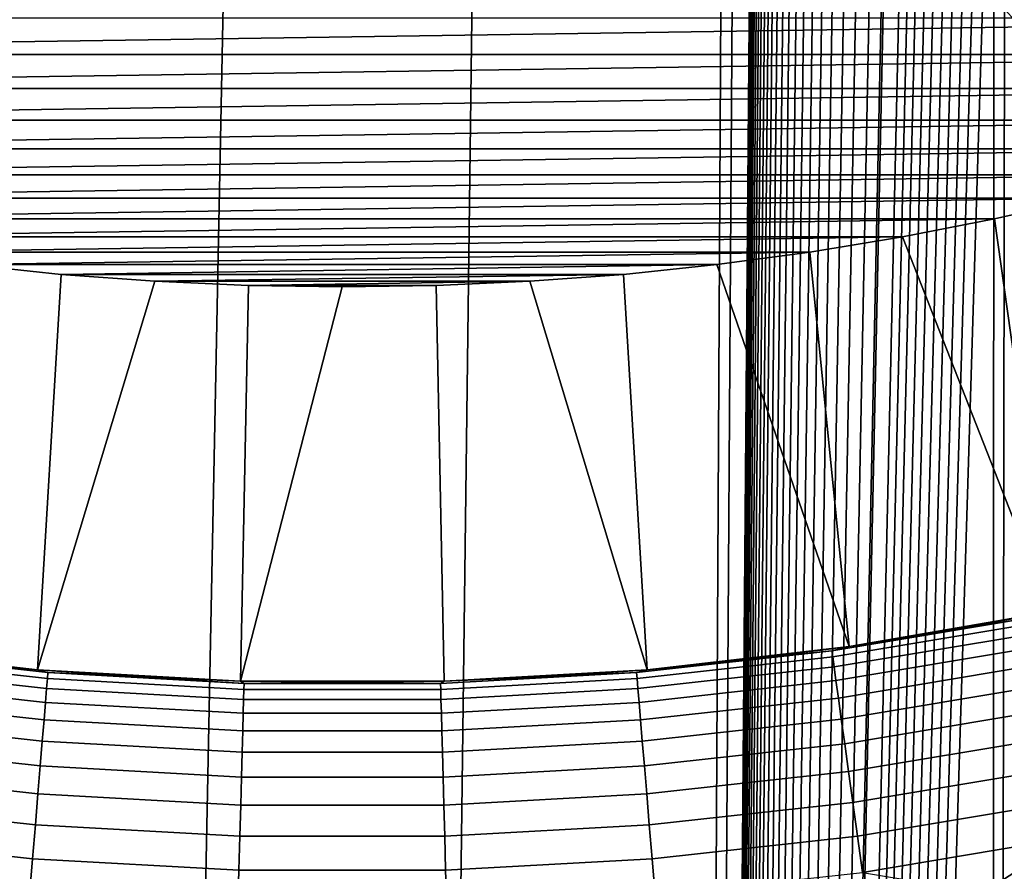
# Model space of a CAD drawing. Header units: metres. Extents: x -109 to 109, y -100 to 58.
# Tile 327 of 642: x -1.22 to 2.51, y -27.01 to -23.79. Entities that reach past the tile are written whole.
import ezdxf

# ---------------------------------------------------------------- set-up
doc = ezdxf.new("R2010")
doc.units = ezdxf.units.M
doc.layers.add('solid_21_062_100_XXX', color=7, linetype='CONTINUOUS')

msp = doc.modelspace()

# ---------------------------------------------------------------- linework, layer by layer
at = {"layer": 'solid_21_062_100_XXX'}
for points in [[(-1.555179, -22.082581, -20.454151), (-0.777887, -1.071072, -20.490463), (0, -1.075345, -20.502569), (-1.226692, -62.700001, -20.472456)], [(0.777885, -1.071072, -20.490463), (0, -62.700001, -20.502569), (-1.226692, -62.700001, -20.472456), (0, -1.075345, -20.502569)], [(1.555183, -1.058357, -20.454151), (1.226692, -62.700001, -20.472456), (0, -62.700001, -20.502569), (0.777885, -1.071072, -20.490463)], [(1.226692, -62.700001, -20.472456), (1.555183, -1.058357, -20.454151), (1.555179, -11.570469, -20.454151)], [(1.226692, -62.700001, -20.472456), (1.555179, -11.570469, -20.454151), (1.555179, -22.082581, -20.454151)], [(1.226692, -62.700001, -20.472456), (1.555179, -22.082581, -20.454151), (1.5554, -22.106821, -20.454136)], [(1.226692, -62.700001, -20.472456), (1.5554, -22.106821, -20.454136), (1.556372, -22.132463, -20.454077)], [(1.226692, -62.700001, -20.472456), (1.556372, -22.132463, -20.454077), (1.558055, -22.159466, -20.453972)], [(1.226692, -62.700001, -20.472456), (1.558055, -22.159466, -20.453972), (1.560526, -22.187902, -20.453817)], [(1.226692, -62.700001, -20.472456), (1.560526, -22.187902, -20.453817), (1.563934, -22.217955, -20.453604)], [(1.226692, -62.700001, -20.472456), (1.563934, -22.217955, -20.453604), (1.568296, -22.249598, -20.453329)], [(1.226692, -62.700001, -20.472456), (1.568296, -22.249598, -20.453329), (1.571506, -22.269148, -20.453127)], [(1.226692, -62.700001, -20.472456), (1.571506, -22.269148, -20.453127), (1.573956, -22.282927, -20.452972)], [(1.226692, -62.700001, -20.472456), (1.573956, -22.282927, -20.452972), (1.580877, -22.317926, -20.452536)], [(1.226692, -62.700001, -20.472456), (1.580877, -22.317926, -20.452536), (1.5895, -22.354734, -20.451988)], [(1.226692, -62.700001, -20.472456), (1.5895, -22.354734, -20.451988), (1.599827, -22.393347, -20.451328)], [(1.226692, -62.700001, -20.472456), (1.599827, -22.393347, -20.451328), (1.612028, -22.433828, -20.450542)], [(1.226692, -62.700001, -20.472456), (1.612028, -22.433828, -20.450542), (1.626046, -22.476189, -20.449633)], [(1.226692, -62.700001, -20.472456), (1.626046, -22.476189, -20.449633), (1.642299, -22.520452, -20.448568)], [(1.226692, -62.700001, -20.472456), (1.642299, -22.520452, -20.448568), (1.660978, -22.566607, -20.44733)], [(1.226692, -62.700001, -20.472456), (1.660978, -22.566607, -20.44733), (1.682156, -22.614735, -20.445911)], [(1.226692, -62.700001, -20.472456), (1.682156, -22.614735, -20.445911), (1.705956, -22.664917, -20.444296)], [(1.226692, -62.700001, -20.472456), (1.705956, -22.664917, -20.444296), (1.732471, -22.717169, -20.442469)], [(1.226692, -62.700001, -20.472456), (1.732471, -22.717169, -20.442469), (1.761969, -22.771564, -20.440401)], [(1.226692, -62.700001, -20.472456), (1.761969, -22.771564, -20.440401), (1.794454, -22.828114, -20.438086)], [(1.226692, -62.700001, -20.472456), (1.794454, -22.828114, -20.438086), (1.830242, -22.886932, -20.435484)], [(1.226692, -62.700001, -20.472456), (1.830242, -22.886932, -20.435484), (1.869301, -22.948011, -20.432585)], [(1.226692, -62.700001, -20.472456), (1.869301, -22.948011, -20.432585), (1.911896, -23.011494, -20.429356)], [(1.226692, -62.700001, -20.472456), (1.911896, -23.011494, -20.429356), (1.958003, -23.077366, -20.425776)], [(1.226692, -62.700001, -20.472456), (1.958003, -23.077366, -20.425776), (2.00784, -23.145769, -20.42181)], [(1.226692, -62.700001, -20.472456), (2.00784, -23.145769, -20.42181), (2.053373, -23.206217, -20.4181)], [(1.226692, -62.700001, -20.472456), (2.053373, -23.206217, -20.4181), (2.061399, -23.216692, -20.417437)], [(1.226692, -62.700001, -20.472456), (2.061399, -23.216692, -20.417437), (2.118892, -23.290319, -20.412613)], [(1.226692, -62.700001, -20.472456), (2.118892, -23.290319, -20.412613), (2.149132, -23.328161, -20.410023)], [(1.226692, -62.700001, -20.472456), (2.149132, -23.328161, -20.410023), (2.18036, -23.366684, -20.407309)], [(1.226692, -62.700001, -20.472456), (2.18036, -23.366684, -20.407309), (2.212621, -23.405928, -20.404463)], [(1.226692, -62.700001, -20.472456), (2.212621, -23.405928, -20.404463), (2.245957, -23.445932, -20.401478)], [(1.226692, -62.700001, -20.472456), (2.245957, -23.445932, -20.401478), (2.280355, -23.486689, -20.398352)], [(1.226692, -62.700001, -20.472456), (2.280355, -23.486689, -20.398352), (2.31579, -23.52817, -20.395081)], [(1.226692, -62.700001, -20.472456), (2.31579, -23.52817, -20.395081), (2.352304, -23.570419, -20.391657)], [(1.226692, -62.700001, -20.472456), (2.352304, -23.570419, -20.391657), (2.389942, -23.61348, -20.388071)], [(1.226692, -62.700001, -20.472456), (2.389942, -23.61348, -20.388071), (2.42872, -23.65737, -20.384315)], [(1.226692, -62.700001, -20.472456), (2.42872, -23.65737, -20.384315), (2.468585, -23.702034, -20.380392), (2.450429, -62.700001, -20.382187)], [(2.450429, -62.700001, -20.382187), (2.468585, -23.702034, -20.380392), (2.509579, -23.747519, -20.376291)], [(2.450429, -62.700001, -20.382187), (2.509579, -23.747519, -20.376291), (2.551752, -23.793871, -20.372)], [(-4.837329, -23.781809, 46.597431), (-4.50987, -23.920303, 46.597431), (4.837329, -23.781809, 46.597431)], [(-4.50987, -23.920303, 46.597431), (4.50987, -23.920303, 46.597431), (4.837329, -23.781809, 46.597431)], [(2.450429, -62.700001, -20.382187), (2.551752, -23.793871, -20.372), (2.595147, -23.841135, -20.367508)], [(2.450429, -62.700001, -20.382187), (2.595147, -23.841135, -20.367508), (2.639704, -23.889252, -20.362818)], [(2.450429, -62.700001, -20.382187), (2.639704, -23.889252, -20.362818), (2.652299, -23.902782, -20.361477)], [(2.450429, -62.700001, -20.382187), (2.652299, -23.902782, -20.361477), (2.685444, -23.938244, -20.357918)], [(-4.50987, -23.920303, 46.597431), (-4.178513, -24.049004, 46.597431), (4.50987, -23.920303, 46.597431)], [(-4.178513, -24.049004, 46.597431), (4.178513, -24.049004, 46.597431), (4.50987, -23.920303, 46.597431)], [(2.450429, -62.700001, -20.382187), (2.685444, -23.938244, -20.357918), (2.732424, -23.988165, -20.352798)], [(2.450429, -62.700001, -20.382187), (2.732424, -23.988165, -20.352798), (2.780701, -24.039076, -20.347443)], [(-4.178513, -24.049004, 46.597431), (-3.843365, -24.167868, 46.597431), (4.178513, -24.049004, 46.597431)], [(-3.843365, -24.167868, 46.597431), (3.843365, -24.167868, 46.597431), (4.178513, -24.049004, 46.597431)], [(2.450429, -62.700001, -20.382187), (2.780701, -24.039076, -20.347443), (2.830244, -24.090942, -20.341846)], [(2.450429, -62.700001, -20.382187), (2.830244, -24.090942, -20.341846), (2.881027, -24.143745, -20.336008)], [(-3.843365, -24.167868, 46.597431), (-3.504642, -24.276823, 46.597431), (3.843365, -24.167868, 46.597431)], [(-3.504642, -24.276823, 46.597431), (3.504642, -24.276823, 46.597431), (3.843365, -24.167868, 46.597431)], [(2.450429, -62.700001, -20.382187), (2.881027, -24.143745, -20.336008), (2.933118, -24.197546, -20.329908)], [(2.450429, -62.700001, -20.382187), (2.933118, -24.197546, -20.329908), (2.986582, -24.252407, -20.323534)], [(2.450429, -62.700001, -20.382187), (2.986582, -24.252407, -20.323534), (3.041437, -24.30835, -20.316874)], [(-3.504642, -24.276823, 46.597431), (-3.162943, -24.375652, 46.597431), (3.504642, -24.276823, 46.597431)], [(-3.162943, -24.375652, 46.597431), (3.162943, -24.375652, 46.597431), (3.504642, -24.276823, 46.597431)], [(2.450429, -62.700001, -20.382187), (3.041437, -24.30835, -20.316874), (3.097605, -24.365299, -20.309923)], [(2.450429, -62.700001, -20.382187), (3.097605, -24.365299, -20.309923), (3.155154, -24.423321, -20.30267)], [(-3.162943, -24.375652, 46.597431), (-2.818532, -24.4643, 46.597431), (3.162943, -24.375652, 46.597431)], [(-2.818532, -24.4643, 46.597431), (2.818532, -24.4643, 46.597431), (3.162943, -24.375652, 46.597431)], [(2.450429, -62.700001, -20.382187), (3.155154, -24.423321, -20.30267), (3.214164, -24.482489, -20.295092)], [(-2.818532, -24.4643, 46.597431), (-2.471794, -24.542669, 46.597431), (2.818532, -24.4643, 46.597431)], [(-2.471794, -24.542669, 46.597431), (2.471794, -24.542669, 46.597431), (2.818532, -24.4643, 46.597431)], [(2.681114, -26.031086, 45.097431), (3.431785, -25.856525, 45.097431), (2.818532, -24.4643, 46.597431), (2.471794, -24.542669, 46.597431)], [(2.450429, -62.700001, -20.382187), (3.214164, -24.482489, -20.295092), (3.274699, -24.542862, -20.287169)], [(-2.471794, -24.542669, 46.597431), (-2.122851, -24.610733, 46.597431), (2.471794, -24.542669, 46.597431)], [(-2.122851, -24.610733, 46.597431), (2.122851, -24.610733, 46.597431), (2.471794, -24.542669, 46.597431)], [(2.681114, -26.031086, 45.097431), (2.471794, -24.542669, 46.597431), (2.122851, -24.610733, 46.597431)], [(2.450429, -62.700001, -20.382187), (3.274699, -24.542862, -20.287169), (3.298884, -24.566898, -20.28396)], [(2.450429, -62.700001, -20.382187), (3.298884, -24.566898, -20.28396), (3.336655, -24.604347, -20.278904)], [(-2.122851, -24.610733, 46.597431), (-1.771708, -24.668486, 46.597431), (2.122851, -24.610733, 46.597431)], [(-1.771708, -24.668486, 46.597431), (1.771708, -24.668486, 46.597431), (2.122851, -24.610733, 46.597431)], [(1.921229, -26.162592, 45.097431), (2.681114, -26.031086, 45.097431), (2.122851, -24.610733, 46.597431), (1.771708, -24.668486, 46.597431)], [(2.450429, -62.700001, -20.382187), (3.336655, -24.604347, -20.278904), (3.400076, -24.666988, -20.270279)], [(-1.771708, -24.668486, 46.597431), (-1.419204, -24.715782, 46.597431), (1.771708, -24.668486, 46.597431)], [(-1.419204, -24.715782, 46.597431), (1.419204, -24.715782, 46.597431), (1.771708, -24.668486, 46.597431)], [(1.921229, -26.162592, 45.097431), (1.771708, -24.668486, 46.597431), (1.419204, -24.715782, 46.597431)], [(2.450429, -62.700001, -20.382187), (3.400076, -24.666988, -20.270279), (3.443219, -24.709433, -20.264318)], [(-1.921229, -26.162592, 45.097431), (-1.155188, -26.250484, 45.097431), (-1.065454, -24.752605, 46.597431), (-1.419204, -24.715782, 46.597431)], [(-1.419204, -24.715782, 46.597431), (-1.065454, -24.752605, 46.597431), (1.419204, -24.715782, 46.597431)], [(-1.065454, -24.752605, 46.597431), (1.065454, -24.752605, 46.597431), (1.419204, -24.715782, 46.597431)], [(1.155188, -26.250484, 45.097431), (1.921229, -26.162592, 45.097431), (1.419204, -24.715782, 46.597431), (1.065454, -24.752605, 46.597431)], [(2.450429, -62.700001, -20.382187), (3.443219, -24.709433, -20.264318), (3.487085, -24.752453, -20.258179)], [(-1.155188, -26.250484, 45.097431), (-0.710932, -24.778923, 46.597431), (-1.065454, -24.752605, 46.597431)], [(-1.065454, -24.752605, 46.597431), (-0.710932, -24.778923, 46.597431), (1.065454, -24.752605, 46.597431)], [(-0.710932, -24.778923, 46.597431), (0.710932, -24.778923, 46.597431), (1.065454, -24.752605, 46.597431)], [(1.155188, -26.250484, 45.097431), (1.065454, -24.752605, 46.597431), (0.710932, -24.778923, 46.597431)], [(2.450429, -62.700001, -20.382187), (3.487085, -24.752453, -20.258179), (3.531701, -24.796076, -20.251854)], [(-1.155188, -26.250484, 45.097431), (-0.385633, -26.294491, 45.097431), (-0.355717, -24.794727, 46.597431), (-0.710932, -24.778923, 46.597431)], [(-0.710932, -24.778923, 46.597431), (-0.355717, -24.794727, 46.597431), (0.710932, -24.778923, 46.597431)], [(-0.385633, -26.294491, 45.097431), (0.385633, -26.294491, 45.097431), (0.355717, -24.794727, 46.597431), (0, -24.799994, 46.597431)], [(-0.385633, -26.294491, 45.097431), (0, -24.799994, 46.597431), (-0.355717, -24.794727, 46.597431)], [(-0.355717, -24.794727, 46.597431), (0.355717, -24.794727, 46.597431), (0.710932, -24.778923, 46.597431)], [(-0.355717, -24.794727, 46.597431), (0, -24.799994, 46.597431), (0.355717, -24.794727, 46.597431)], [(0.385633, -26.294491, 45.097431), (1.155188, -26.250484, 45.097431), (0.710932, -24.778923, 46.597431), (0.355717, -24.794727, 46.597431)], [(2.450429, -62.700001, -20.382187), (3.531701, -24.796076, -20.251854), (3.577016, -24.840256, -20.245344)], [(2.450429, -62.700001, -20.382187), (3.577016, -24.840256, -20.245344), (3.623007, -24.884975, -20.238653)], [(2.450429, -62.700001, -20.382187), (3.623007, -24.884975, -20.238653), (3.669708, -24.930264, -20.231768), (3.668262, -62.700001, -20.231981)], [(2.30205, -26.102276, 31.752131), (2.680971, -26.031115, 31.752131), (2.681114, -26.031086, 45.097431), (1.921229, -26.162592, 45.097431)], [(2.589553, -26.057064, 31.57782), (2.680971, -26.031115, 31.752131), (2.30205, -26.102276, 31.752131)], [(1.855318, -26.179586, 31.57782), (2.589553, -26.057064, 31.57782), (2.30205, -26.102276, 31.752131), (1.92125, -26.16259, 31.752131)], [(2.589553, -26.057064, 31.57782), (1.855318, -26.179586, 31.57782), (1.858451, -26.202175, 31.404663), (2.593924, -26.079445, 31.404663)], [(2.593924, -26.079445, 31.404663), (1.858451, -26.202175, 31.404663), (1.863646, -26.239639, 31.234156), (2.601176, -26.116568, 31.234156)], [(2.601176, -26.116568, 31.234156), (1.863646, -26.239639, 31.234156), (1.870865, -26.291697, 31.067598), (2.611251, -26.168148, 31.067598)], [(1.92125, -26.16259, 31.752131), (2.30205, -26.102276, 31.752131), (1.921229, -26.162592, 45.097431)], [(-1.538884, -26.212004, 31.752131), (-1.155263, -26.250479, 31.752131), (-1.155188, -26.250484, 45.097431), (-1.921229, -26.162592, 45.097431)], [(-1.11545, -26.261475, 31.57782), (-1.855318, -26.179586, 31.57782), (-1.858451, -26.202175, 31.404663), (-1.117333, -26.284201, 31.404663)], [(-1.11545, -26.261475, 31.57782), (-1.538884, -26.212004, 31.752131), (-1.855318, -26.179586, 31.57782)], [(1.11545, -26.261475, 31.57782), (1.855318, -26.179586, 31.57782), (1.538884, -26.212004, 31.752131), (1.155263, -26.250479, 31.752131)], [(1.855318, -26.179586, 31.57782), (1.11545, -26.261475, 31.57782), (1.117333, -26.284201, 31.404663), (1.858451, -26.202175, 31.404663)], [(1.538884, -26.212004, 31.752131), (1.92125, -26.16259, 31.752131), (1.921229, -26.162592, 45.097431), (1.155188, -26.250484, 45.097431)], [(1.855318, -26.179586, 31.57782), (1.92125, -26.16259, 31.752131), (1.538884, -26.212004, 31.752131)], [(2.611251, -26.168148, 31.067598), (1.870865, -26.291697, 31.067598), (1.880051, -26.357948, 30.906261), (2.624074, -26.233793, 30.906261)], [(-1.117333, -26.284201, 31.404663), (-1.858451, -26.202175, 31.404663), (-1.863646, -26.239639, 31.234156), (-1.120456, -26.321896, 31.234156)], [(-1.11545, -26.261475, 31.57782), (-1.155263, -26.250479, 31.752131), (-1.538884, -26.212004, 31.752131)], [(1.858451, -26.202175, 31.404663), (1.117333, -26.284201, 31.404663), (1.120456, -26.321896, 31.234156), (1.863646, -26.239639, 31.234156)], [(1.155263, -26.250479, 31.752131), (1.538884, -26.212004, 31.752131), (1.155188, -26.250484, 45.097431)], [(-1.120456, -26.321896, 31.234156), (-1.863646, -26.239639, 31.234156), (-1.870865, -26.291697, 31.067598), (-1.124796, -26.374271, 31.067598)], [(-1.155263, -26.250479, 31.752131), (-0.770699, -26.277983, 31.752131), (-1.155188, -26.250484, 45.097431)], [(-1.11545, -26.261475, 31.57782), (-0.770699, -26.277983, 31.752131), (-1.155263, -26.250479, 31.752131)], [(-0.385507, -26.294495, 31.752131), (-0.385633, -26.294491, 45.097431), (-1.155188, -26.250484, 45.097431), (-0.770699, -26.277983, 31.752131)], [(-0.372193, -26.302483, 31.57782), (-1.11545, -26.261475, 31.57782), (-1.117333, -26.284201, 31.404663), (-0.372822, -26.325277, 31.404663)], [(-0.372193, -26.302483, 31.57782), (-0.770699, -26.277983, 31.752131), (-1.11545, -26.261475, 31.57782)], [(0.372193, -26.302483, 31.57782), (1.11545, -26.261475, 31.57782), (0.770699, -26.277983, 31.752131), (0.385507, -26.294495, 31.752131)], [(1.11545, -26.261475, 31.57782), (0.372193, -26.302483, 31.57782), (0.372822, -26.325277, 31.404663), (1.117333, -26.284201, 31.404663)], [(1.155263, -26.250479, 31.752131), (1.155188, -26.250484, 45.097431), (0.385633, -26.294491, 45.097431), (0.770699, -26.277983, 31.752131)], [(1.11545, -26.261475, 31.57782), (1.155263, -26.250479, 31.752131), (0.770699, -26.277983, 31.752131)], [(1.863646, -26.239639, 31.234156), (1.120456, -26.321896, 31.234156), (1.124796, -26.374271, 31.067598), (1.870865, -26.291697, 31.067598)], [(2.624074, -26.233793, 30.906261), (1.880051, -26.357948, 30.906261), (1.891137, -26.437891, 30.751375), (2.639546, -26.313004, 30.751375)], [(-1.124796, -26.374271, 31.067598), (-1.870865, -26.291697, 31.067598), (-1.880051, -26.357948, 30.906261), (-1.13032, -26.440929, 30.906261)], [(-0.372822, -26.325277, 31.404663), (-1.117333, -26.284201, 31.404663), (-1.120456, -26.321896, 31.234156), (-0.373864, -26.363087, 31.234156)], [(-0.372193, -26.302483, 31.57782), (-0.385507, -26.294495, 31.752131), (-0.770699, -26.277983, 31.752131)], [(0, -26.299999, 31.752131), (0.385507, -26.294495, 31.752131), (0.385633, -26.294491, 45.097431), (-0.385633, -26.294491, 45.097431)], [(-0.385507, -26.294495, 31.752131), (0, -26.299999, 31.752131), (-0.385633, -26.294491, 45.097431)], [(-0.372193, -26.302483, 31.57782), (0, -26.299999, 31.752131), (-0.385507, -26.294495, 31.752131)], [(0.372193, -26.302483, 31.57782), (-0.372193, -26.302483, 31.57782), (-0.372822, -26.325277, 31.404663), (0.372822, -26.325277, 31.404663)], [(0.372193, -26.302483, 31.57782), (0, -26.299999, 31.752131), (-0.372193, -26.302483, 31.57782)], [(0.372193, -26.302483, 31.57782), (0.385507, -26.294495, 31.752131), (0, -26.299999, 31.752131)], [(1.117333, -26.284201, 31.404663), (0.372822, -26.325277, 31.404663), (0.373864, -26.363087, 31.234156), (1.120456, -26.321896, 31.234156)], [(0.385507, -26.294495, 31.752131), (0.770699, -26.277983, 31.752131), (0.385633, -26.294491, 45.097431)], [(1.870865, -26.291697, 31.067598), (1.124796, -26.374271, 31.067598), (1.13032, -26.440929, 30.906261), (1.880051, -26.357948, 30.906261)], [(-0.373864, -26.363087, 31.234156), (-1.120456, -26.321896, 31.234156), (-1.124796, -26.374271, 31.067598), (-0.375312, -26.415623, 31.067598)], [(0.372822, -26.325277, 31.404663), (-0.372822, -26.325277, 31.404663), (-0.373864, -26.363087, 31.234156), (0.373864, -26.363087, 31.234156)], [(1.120456, -26.321896, 31.234156), (0.373864, -26.363087, 31.234156), (0.375312, -26.415623, 31.067598), (1.124796, -26.374271, 31.067598)], [(2.639546, -26.313004, 30.751375), (1.891137, -26.437891, 30.751375), (1.904036, -26.53091, 30.60412), (2.65755, -26.405172, 30.60412)], [(-1.13032, -26.440929, 30.906261), (-1.880051, -26.357948, 30.906261), (-1.891137, -26.437891, 30.751375), (-1.136984, -26.52136, 30.751375)], [(-0.375312, -26.415623, 31.067598), (-1.124796, -26.374271, 31.067598), (-1.13032, -26.440929, 30.906261), (-0.377155, -26.482483, 30.906261)], [(0.373864, -26.363087, 31.234156), (-0.373864, -26.363087, 31.234156), (-0.375312, -26.415623, 31.067598), (0.375312, -26.415623, 31.067598)], [(1.124796, -26.374271, 31.067598), (0.375312, -26.415623, 31.067598), (0.377155, -26.482483, 30.906261), (1.13032, -26.440929, 30.906261)], [(1.880051, -26.357948, 30.906261), (1.13032, -26.440929, 30.906261), (1.136984, -26.52136, 30.751375), (1.891137, -26.437891, 30.751375)], [(0.375312, -26.415623, 31.067598), (-0.375312, -26.415623, 31.067598), (-0.377155, -26.482483, 30.906261), (0.377155, -26.482483, 30.906261)], [(2.65755, -26.405172, 30.60412), (1.904036, -26.53091, 30.60412), (1.91865, -26.636303, 30.46562), (2.677948, -26.509598, 30.46562)], [(-1.136984, -26.52136, 30.751375), (-1.891137, -26.437891, 30.751375), (-1.904036, -26.53091, 30.60412), (-1.144739, -26.61495, 30.60412)], [(-0.377155, -26.482483, 30.906261), (-1.13032, -26.440929, 30.906261), (-1.136984, -26.52136, 30.751375), (-0.379379, -26.563158, 30.751375)], [(1.13032, -26.440929, 30.906261), (0.377155, -26.482483, 30.906261), (0.379379, -26.563158, 30.751375), (1.136984, -26.52136, 30.751375)], [(1.891137, -26.437891, 30.751375), (1.136984, -26.52136, 30.751375), (1.144739, -26.61495, 30.60412), (1.904036, -26.53091, 30.60412)], [(0.377155, -26.482483, 30.906261), (-0.377155, -26.482483, 30.906261), (-0.379379, -26.563158, 30.751375), (0.379379, -26.563158, 30.751375)], [(-0.379379, -26.563158, 30.751375), (-1.136984, -26.52136, 30.751375), (-1.144739, -26.61495, 30.60412), (-0.381966, -26.657034, 30.60412)], [(1.136984, -26.52136, 30.751375), (0.379379, -26.563158, 30.751375), (0.381966, -26.657034, 30.60412), (1.144739, -26.61495, 30.60412)], [(2.677948, -26.509598, 30.46562), (1.91865, -26.636303, 30.46562), (1.934869, -26.753262, 30.336931), (2.700584, -26.625486, 30.336931)], [(-1.144739, -26.61495, 30.60412), (-1.904036, -26.53091, 30.60412), (-1.91865, -26.636303, 30.46562), (-1.153526, -26.720987, 30.46562)], [(0.379379, -26.563158, 30.751375), (-0.379379, -26.563158, 30.751375), (-0.381966, -26.657034, 30.60412), (0.381966, -26.657034, 30.60412)], [(1.904036, -26.53091, 30.60412), (1.144739, -26.61495, 30.60412), (1.153526, -26.720987, 30.46562), (1.91865, -26.636303, 30.46562)], [(-1.153526, -26.720987, 30.46562), (-1.91865, -26.636303, 30.46562), (-1.934869, -26.753262, 30.336931), (-1.163277, -26.838661, 30.336931)], [(-0.381966, -26.657034, 30.60412), (-1.144739, -26.61495, 30.60412), (-1.153526, -26.720987, 30.46562), (-0.384898, -26.763393, 30.46562)], [(1.144739, -26.61495, 30.60412), (0.381966, -26.657034, 30.60412), (0.384898, -26.763393, 30.46562), (1.153526, -26.720987, 30.46562)], [(1.91865, -26.636303, 30.46562), (1.153526, -26.720987, 30.46562), (1.163277, -26.838661, 30.336931), (1.934869, -26.753262, 30.336931)], [(2.700584, -26.625486, 30.336931), (1.934869, -26.753262, 30.336931), (1.952567, -26.880894, 30.219034), (2.725287, -26.751949, 30.219034)], [(0.381966, -26.657034, 30.60412), (-0.381966, -26.657034, 30.60412), (-0.384898, -26.763393, 30.46562), (0.384898, -26.763393, 30.46562)], [(-1.163277, -26.838661, 30.336931), (-1.934869, -26.753262, 30.336931), (-1.952567, -26.880894, 30.219034), (-1.173917, -26.967075, 30.219034)], [(-0.384898, -26.763393, 30.46562), (-1.153526, -26.720987, 30.46562), (-1.163277, -26.838661, 30.336931), (-0.388152, -26.881426, 30.336931)], [(1.153526, -26.720987, 30.46562), (0.384898, -26.763393, 30.46562), (0.388152, -26.881426, 30.336931), (1.163277, -26.838661, 30.336931)], [(1.934869, -26.753262, 30.336931), (1.163277, -26.838661, 30.336931), (1.173917, -26.967075, 30.219034), (1.952567, -26.880894, 30.219034)], [(2.725287, -26.751949, 30.219034), (1.952567, -26.880894, 30.219034), (1.971611, -27.018229, 30.112827), (2.751868, -26.888027, 30.112827)], [(0.384898, -26.763393, 30.46562), (-0.384898, -26.763393, 30.46562), (-0.388152, -26.881426, 30.336931), (0.388152, -26.881426, 30.336931)], [(-0.388152, -26.881426, 30.336931), (-1.163277, -26.838661, 30.336931), (-1.173917, -26.967075, 30.219034), (-0.391702, -27.010231, 30.219034)], [(1.163277, -26.838661, 30.336931), (0.388152, -26.881426, 30.336931), (0.391702, -27.010231, 30.219034), (1.173917, -26.967075, 30.219034)], [(-1.173917, -26.967075, 30.219034), (-1.952567, -26.880894, 30.219034), (-1.971611, -27.018229, 30.112827), (-1.185367, -27.105249, 30.112827)], [(0.388152, -26.881426, 30.336931), (-0.388152, -26.881426, 30.336931), (-0.391702, -27.010231, 30.219034), (0.391702, -27.010231, 30.219034)], [(1.952567, -26.880894, 30.219034), (1.173917, -26.967075, 30.219034), (1.185367, -27.105249, 30.112827), (1.971611, -27.018229, 30.112827)], [(2.751868, -26.888027, 30.112827), (1.971611, -27.018229, 30.112827), (2.42884, -27.095129, 30.020081)], [(2.751868, -26.888027, 30.112827), (2.42884, -27.095129, 30.020081), (2.82881, -27.021387, 30.020081)], [(-0.391702, -27.010231, 30.219034), (-1.173917, -26.967075, 30.219034), (-1.185367, -27.105249, 30.112827), (-0.395523, -27.148827, 30.112827)], [(1.173917, -26.967075, 30.219034), (0.391702, -27.010231, 30.219034), (0.395523, -27.148827, 30.112827), (1.185367, -27.105249, 30.112827)], [(0.391702, -27.010231, 30.219034), (-0.391702, -27.010231, 30.219034), (-0.395523, -27.148827, 30.112827), (0.395523, -27.148827, 30.112827)]]:
    msp.add_3dface(points, dxfattribs=at)

doc.saveas('drawing.dxf')
